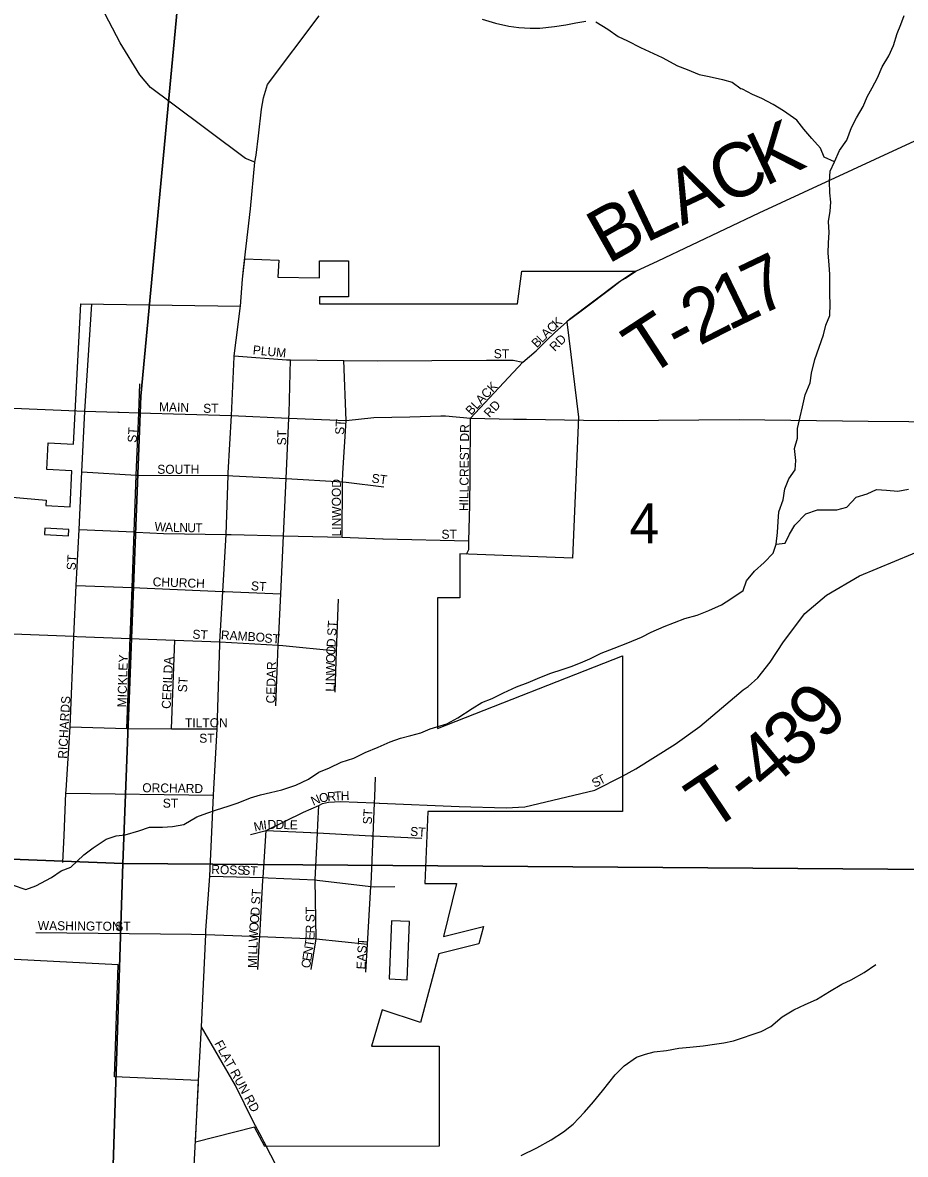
# Model space of a CAD drawing. Extents: x 1759416 to 2214760, y 252598 to 1116833.
# Drawn here: x 2034103 to 2039008, y 888821 to 895108 of the extents above; entities that cross this region are included whole.
import ezdxf

# ---------------------------------------------------------------- set-up
doc = ezdxf.new("R2010")
doc.units = 0
for name, color, linetype in [('GM_X_City_Street', 7, 'Continuous'), ('GM_X_City_Street_Text', 7, 'Continuous'), ('GM_X_Corporation', 7, 'Continuous'), ('GM_X_County_Road', 7, 'Continuous'), ('GM_X_Minor_River', 7, 'Continuous'), ('GM_X_Section', 7, 'Continuous'), ('GM_X_Section_Text', 7, 'Continuous'), ('GM_X_State_Route', 7, 'Continuous'), ('GM_X_Township_Road', 7, 'Continuous'), ('GM_X_Township_Road_Text', 7, 'Continuous'), ('GM_X_US_Route', 7, 'Continuous')]:
    doc.layers.add(name, color=color, linetype=linetype)

msp = doc.modelspace()

# ---------------------------------------------------------------- linework, layer by layer
at = {"layer": 'GM_X_City_Street'}
for points in [[(2034448.4, 892950.1), (2034487.3, 893544.4)], [(2036956.5, 893283.9), (2037017.5, 893345.9), (2037058.5, 893385), (2037111.2, 893431.6)], [(2035279.2, 893257.7), (2035570.2, 893235), (2035589.1, 893234.7)], [(2036591.7, 892910.6), (2036882.6, 893222), (2036956.5, 893283.9)], [(2035583.3, 892938.7), (2035590.9, 893234.7)], [(2035589.1, 893234.7), (2035590.9, 893234.7), (2035887.2, 893230.6), (2036073.4, 893228.1), (2036680.6, 893232.9), (2036828.4, 893232.9), (2036882.6, 893222)], [(2035882.7, 892605.5), (2035900.7, 892897), (2035887.2, 893230.6)], [(2034698.9, 891652.6), (2034700.2, 891687.2), (2034710.9, 891968.9), (2034722.7, 892278.6), (2034734.6, 892593.9), (2034747.8, 892940.6), (2034753.9, 893101.5)], [(2034387.4, 891695.9), (2034387.6, 891699), (2034401.3, 891981.6), (2034416.4, 892291.8), (2034431.9, 892611.5), (2034448.4, 892950.1)], [(2034448.4, 892950.1), (2034632.3, 892944.1), (2034640.2, 892943.8)], [(2034640.2, 892943.8), (2034747.8, 892940.6), (2035263.4, 892925.2)], [(2035526.2, 891706.4), (2035536.9, 891935), (2035552, 892256.9), (2035566.9, 892574.7), (2035582.6, 892910.8), (2035583.3, 892938.7)], [(2036582.2, 892199.5), (2036582.2, 892228.5), (2036588.1, 892427.6), (2036589.7, 892589), (2036591.7, 892910.6)], [(2034431.9, 892611.5), (2034734.6, 892593.9), (2034740.1, 892593.6), (2034746.6, 892593.5)], [(2034746.6, 892593.5), (2035245, 892592.5), (2035271.9, 892591)], [(2035271.9, 892591), (2035566.9, 892574.7), (2035879.8, 892557.5), (2035901.2, 892554.8)], [(2035879.2, 892248.8), (2035879.8, 892557.5), (2035882.7, 892605.5)], [(2035901.2, 892554.8), (2036109.7, 892528.6)], [(2034416.4, 892291.8), (2034722.7, 892278.6), (2034733.2, 892277.9)], [(2034733.2, 892277.9), (2034885, 892269), (2035233.7, 892264.7), (2035261.4, 892264)], [(2035261.4, 892264), (2035552, 892256.9), (2035879.2, 892248.8), (2036104.3, 892240.1), (2036106.7, 892240.1)], [(2036106.7, 892240.1), (2036582.2, 892228.5)], [(2036569.5, 892155), (2036582.2, 892180.6), (2036582.2, 892199.5)], [(2034401.3, 891981.6), (2034710.9, 891968.9), (2034711, 891968.9)], [(2034711, 891968.9), (2035215.1, 891948.2), (2035226.5, 891947.8), (2035227.2, 891947.7)], [(2035227.2, 891947.7), (2035536.9, 891935)], [(2035839.9, 891388.2), (2035847.8, 891618.3), (2035857.7, 891905.3)], [(2032446.7, 891778.4), (2032478, 891776.3), (2032647.8, 891772.5), (2032746, 891770.2), (2032839.5, 891765.7), (2032888.5, 891763.3), (2032908.1, 891762.3), (2032932.8, 891760.9), (2032948.6, 891759.8), (2033559, 891730.3), (2033617.6, 891728.1), (2034387.6, 891699), (2034404.7, 891698.4)], [(2034344.2, 890843.2), (2034367.9, 891195.1), (2034387.4, 891695.9)], [(2034404.7, 891698.4), (2034700.2, 891687.2), (2034949.6, 891677.7), (2035198.6, 891668.3)], [(2034930.7, 891184.8), (2034949.6, 891677.7)], [(2035509.5, 891311.9), (2035523.5, 891650.1), (2035526.2, 891706.4)], [(2034691.1, 891445.6), (2034698.4, 891638), (2034698.9, 891652.6)], [(2035198.6, 891668.3), (2035523.5, 891650.1), (2035548.7, 891647.7)], [(2035548.7, 891647.7), (2035847.8, 891618.3)], [(2034682.4, 891186.9), (2034690.5, 891429), (2034691.1, 891445.6)], [(2034367.9, 891195.1), (2034682.4, 891186.9), (2034929.5, 891184.8)], [(2034929.5, 891184.8), (2034930.7, 891184.8), (2035184.8, 891185.2)], [(2036059.7, 890807), (2036064.3, 890915.2)], [(2036084.5, 890771.8), (2036086.1, 890771.8), (2036529, 890753), (2036789.3, 890745.1), (2036893.4, 890751.1), (2037281.9, 890843.4), (2037436.6, 890920.7)], [(2034333.8, 890592.3), (2034343.1, 890826.7), (2034344.2, 890843.2)], [(2034343.1, 890826.7), (2035164.2, 890816)], [(2036039, 890319.8), (2036050.6, 890590.3), (2036058.3, 890773), (2036059.7, 890806.8), (2036059.7, 890807)], [(2035455.7, 890620.5), (2035663.9, 890720.7), (2035748.9, 890759.3), (2035770, 890768.9), (2035802.1, 890776.9), (2035870.2, 890780.9), (2036058.3, 890773), (2036084.5, 890771.8)], [(2035743.9, 890651.7), (2035743.9, 890651.9), (2035748.9, 890759.3)], [(2035369.6, 890598.4), (2035455.7, 890620.5), (2035702.9, 890608), (2035703.6, 890607.9)], [(2035438.2, 890344.2), (2035439, 890359), (2035455.7, 890620.5)], [(2035703.6, 890607.9), (2035741.7, 890606), (2036039.9, 890590.8), (2036040.3, 890590.8)], [(2035731.8, 890006.4), (2035733.6, 890017.4), (2035729.2, 890345), (2035741.7, 890606), (2035743.9, 890651.7)], [(2034326.5, 890441.8), (2034333.8, 890592.3), (2034333.8, 890592.3)], [(2036040.3, 890590.8), (2036050.6, 890590.3), (2036320.8, 890576.6)], [(2035142.4, 890365.3), (2035439, 890359), (2035467.9, 890357.6)], [(2035467.9, 890357.6), (2035729.2, 890345), (2035738.8, 890343.8)], [(2035419.8, 890012.6), (2035419.8, 890012.6), (2035420.8, 890030.3), (2035438.2, 890344.2)], [(2035738.8, 890343.8), (2036038.6, 890308.6), (2036060.6, 890306), (2036170.7, 890308)], [(2036010.7, 889833), (2036019.8, 889989), (2036038.6, 890308.6), (2036039, 890318.8), (2036039, 890319.8)], [(2034176.4, 890053), (2035041.4, 890043.6)], [(2035041.4, 890043.6), (2035120.1, 890042.7), (2035420.8, 890030.3), (2035732.9, 890017.4)], [(2035410, 889846.8), (2035419.8, 890012.6)], [(2035706.4, 889846.9), (2035731.8, 890006.4)], [(2035732.9, 890017.4), (2035733.6, 890017.4), (2036019.8, 889989)], [(2035383.8, 889003.2), (2035285.4, 889202.7), (2035097.8, 889529.8)]]:
    msp.add_lwpolyline(points, dxfattribs=at)
at = {"layer": 'GM_X_Corporation'}
msp.add_lwpolyline([(2033959.1, 892479.6), (2034233.1, 892455.7), (2034231.9, 892425.7), (2034366.2, 892418.5), (2034377, 892618.4), (2034237.2, 892626), (2034245.2, 892772.8), (2034385, 892765.2), (2034427.1, 893545), (2035312.8, 893532.1), (2035324.3, 893682.5), (2035337.3, 893795.1), (2035526.6, 893787.4), (2035521.1, 893693.5), (2035753, 893690), (2035753, 893785), (2035913, 893785), (2035913, 893585), (2035753, 893585), (2035753, 893545), (2036853.1, 893544.9), (2036877.2, 893726.6), (2037511.4, 893727.2), (2037485.6, 893712.7), (2037413.1, 893663.1), (2037141.3, 893458.2), (2037127.2, 893446.5), (2037191.5, 892915.8), (2037159.3, 892132), (2036533.3, 892157.4), (2036533.2, 891911.5), (2036408.2, 891911.6), (2036408.1, 891186.4), (2037436.7, 891590.3), (2037436.6, 890725.6), (2036354.4, 890725.7), (2036338.7, 890325.7), (2036514.2, 890324.9), (2036441.4, 890031.5), (2036663.6, 890086.9), (2036637.7, 889990.4), (2036415.5, 889934.9), (2036313.2, 889553.4), (2036100.4, 889622.9), (2036042.5, 889421), (2036417.6, 889421), (2036417.5, 888866.9), (2035448.7, 888864.8), (2035391, 888971.3), (2035063.1, 888888.4), (2035081.1, 889230.6), (2034613.3, 889251.4), (2034633.1, 889872.7), (2033805.7, 889916.9)], dxfattribs=at)
for points in [[(2034224.5, 892264.2), (2034357.5, 892256.1), (2034359.4, 892291.6), (2034226.6, 892298.8)], [(2036139.5, 889795.2), (2036239.7, 889789.9), (2036252.4, 890113.5), (2036152.2, 890118.8)]]:
    msp.add_lwpolyline(points, close=True, dxfattribs=at)
at = {"layer": 'GM_X_County_Road'}
for points in [[(2033610, 892984.6), (2034448.4, 892950.1)], [(2035433.6, 888910.2), (2035383.8, 889003.2)], [(2035590.6, 888603.1), (2035445.5, 888888.1), (2035433.6, 888910.2)]]:
    msp.add_lwpolyline(points, dxfattribs=at)
at = {"layer": 'GM_X_Minor_River'}
for points in [[(2038106.5, 891952.7), (2038126.2, 892006.1), (2038170.1, 892060.2), (2038224.1, 892108.3), (2038274, 892160.3), (2038289.9, 892210.4), (2038297.9, 892274.5), (2038301.9, 892336.6), (2038305.9, 892390.6), (2038329.8, 892456.7), (2038337.8, 892518.8), (2038361.7, 892572.9), (2038395.7, 892622.9), (2038399.7, 892675), (2038391.6, 892741.1), (2038409.6, 892799.2), (2038409.6, 892853.2), (2038423.6, 892917.3), (2038437.5, 892973.4), (2038451.5, 893039.5), (2038479.4, 893107.6), (2038487.4, 893159.7), (2038505.3, 893235.8), (2038529.3, 893305.8), (2038553.2, 893373.9), (2038567.2, 893428), (2038589.2, 893480.1), (2038591.1, 893546.2), (2038589.1, 893596.2), (2038589.1, 893646.3), (2038589.1, 893708.4), (2038585.1, 893762.5), (2038579.1, 893826.5), (2038581, 893884.6), (2038585, 893942.7), (2038581, 894002.8), (2038591, 894060.8), (2038594.9, 894110.9), (2038588.9, 894163), (2038586.9, 894225.1), (2038590.9, 894283.1), (2038614.8, 894335.2), (2038642.8, 894397.3), (2038682.7, 894455.4), (2038708.7, 894525.5), (2038736.6, 894579.5), (2038774.5, 894641.6), (2038796.5, 894695.7), (2038824.5, 894745.8), (2038854.4, 894801.8), (2038880.3, 894861.9), (2038916.3, 894924), (2038942.2, 894980.1), (2038962.2, 895048.2), (2038984.1, 895098.2), (2039002.1, 895148.3)], [(2036656.4, 895126.4), (2036730.6, 895104.6), (2036804.8, 895088.9), (2036860.9, 895081), (2036923, 895077.2), (2036977.1, 895077.4), (2037059.1, 895085.7), (2037121.2, 895095.9), (2037177.2, 895106.2), (2037233.3, 895116.4)], [(2037287.4, 895112.5), (2037355.6, 895070.7), (2037411.9, 895030.8), (2037464, 895006.9), (2037536.3, 894969.1), (2037656.6, 894913.4), (2037742.9, 894867.6), (2037795.1, 894847.7), (2037863.3, 894819.9), (2037917.4, 894808.1), (2037991.6, 894792.3), (2038045.7, 894776.4), (2038095.4, 894740.4)], [(2038614.6, 894334.7), (2038556.9, 894361.2), (2038536.9, 894411.3), (2038488.9, 894463.4), (2038445, 894515.4), (2038405, 894565.5), (2038331.1, 894617.5), (2038273.1, 894653.6), (2038211.2, 894685.6), (2038159.3, 894707.7), (2038103.3, 894737.7), (2038095.4, 894740.4)], [(2038289.8, 892209.8), (2038339.9, 892216.4), (2038363.8, 892266.5), (2038393.8, 892316.5), (2038455.7, 892378.6), (2038519.6, 892400.7), (2038627.5, 892400.7), (2038683.4, 892416.7), (2038735.3, 892470.8), (2038795.3, 892490.8), (2038847.2, 892514.8), (2038903.1, 892510.8), (2038967, 892504.8), (2039025, 892516.9)], [(2034044.9, 890317.5), (2034121.1, 890291.7), (2034177.1, 890311.9), (2034263.1, 890358.3), (2034317, 890396.5), (2034371, 890416.8), (2034442.8, 890485.2), (2034494.8, 890523.4), (2034566.7, 890571.8), (2034622.7, 890590), (2034672.7, 890596.2), (2034748.8, 890618.5), (2034808.8, 890638.7), (2034880.9, 890639), (2034934.9, 890641.2), (2034999, 890653.4), (2035070.9, 890695.8), (2035126.9, 890716), (2035180.9, 890734.2), (2035245, 890754.5), (2035301, 890772.7), (2035368.9, 890801), (2035425, 890817.2), (2035481, 890831.4), (2035543, 890845.7), (2035621, 890872), (2035691, 890904.3), (2035748.9, 890944.6), (2035808.9, 890968.8), (2035872.9, 890999.1), (2035942.9, 891021.4), (2036006.9, 891053.7), (2036078.9, 891082), (2036144.9, 891112.3), (2036202.9, 891132.5), (2036260.9, 891146.8), (2036314.9, 891163), (2036366.9, 891185.2), (2036460.9, 891211.6), (2036520.9, 891245.8), (2036600.8, 891298.2), (2036654.8, 891330.5), (2036712.8, 891352.7), (2036774.7, 891385), (2036846.7, 891417.3), (2036912.7, 891441.6), (2036976.7, 891469.9), (2037038.7, 891494.1), (2037100.7, 891514.4), (2037150.7, 891530.6), (2037202.7, 891550.8), (2037254.7, 891573), (2037318.7, 891605.3), (2037390.7, 891633.6), (2037466.7, 891661.9), (2037542.6, 891694.3), (2037596.6, 891722.5), (2037668.6, 891752.8), (2037724.6, 891775), (2037782.6, 891797.3), (2037850.6, 891815.6), (2037916.6, 891841.8), (2037986.6, 891874.2), (2038038.5, 891906.4), (2038106.5, 891952.7)], [(2038053.8, 889451.3), (2038207, 889502.7), (2038260.9, 889530.7), (2038322.9, 889584.8), (2038388.9, 889622.9), (2038450.9, 889653), (2038514.9, 889681), (2038586.9, 889725.1), (2038654.9, 889765.2), (2038706.9, 889789.3), (2038778.9, 889831.3), (2038844.9, 889875.4)], [(2036872.5, 888813.9), (2036960.5, 888856.3), (2037040.4, 888900.7), (2037108.3, 888945), (2037162.3, 888989.2), (2037226.1, 889055.6), (2037276, 889111.9), (2037325.8, 889174.2), (2037395.6, 889262.6), (2037445.4, 889312.9), (2037513.4, 889361.2), (2037563.4, 889377.4), (2037613.4, 889389.6), (2037681.4, 889397.9), (2037749.5, 889410.1), (2037811.6, 889416.4), (2037885.6, 889422.6), (2037947.7, 889432.8), (2037999.7, 889441), (2038053.8, 889451.3)]]:
    msp.add_lwpolyline(points, dxfattribs=at)
at = {"layer": 'GM_X_Section'}
for points in [[(2029952.9, 895721.6), (2034997.1, 895554.1), (2034760.4, 893032.7), (2034659.9, 890435.6), (2029801.7, 890625.4), (2029811.2, 890985.1), (2029852.9, 892589.6), (2029894, 894203.9)], [(2034997.1, 895554.1), (2040307, 895279.7), (2040044.3, 892619.7), (2039912.1, 890398.4), (2034659.9, 890435.6), (2034760.4, 893032.7)], [(2034659.9, 890435.6), (2034485.3, 885005.2), (2029683.2, 885211.2), (2029695.7, 885793.1), (2029733.9, 887440.4), (2029770.1, 889211.7), (2029801.7, 890625.4)], [(2034659.9, 890435.6), (2039912.1, 890398.4), (2039701.1, 885003.7), (2034485.3, 885005.2)]]:
    msp.add_lwpolyline(points, close=True, dxfattribs=at)
at = {"layer": 'GM_X_State_Route'}
for points in [[(2035394, 894332.5), (2035341.6, 894353), (2034930, 894661.1), (2034813.9, 894748.3), (2034753.7, 894817.2), (2034644.9, 894995.7), (2034350.7, 895561.1)], [(2035394, 894332.5), (2035400.9, 894371.6), (2035412.8, 894479), (2035431.2, 894627), (2035441.3, 894690.2), (2035464, 894764.7), (2035750.9, 895146.4)], [(2035330.7, 893737.7), (2035369.4, 894073.9), (2035394, 894332.5)], [(2035311.5, 893521.1), (2035312.8, 893532.1), (2035324.3, 893682.5), (2035330.7, 893737.7)], [(2035278.9, 893251.1), (2035279.2, 893257.7), (2035301.2, 893430.9), (2035311.5, 893521.1)], [(2035263.4, 892925.2), (2035278.9, 893251.1)]]:
    msp.add_lwpolyline(points, dxfattribs=at)
at = {"layer": 'GM_X_Township_Road'}
for points in [[(2037452.6, 893689.1), (2037511.4, 893727.2), (2037635.1, 893785.1), (2038196.9, 894051.8), (2038840.4, 894349), (2039301.4, 894562.9), (2039578.3, 894697.2), (2039768.1, 894795.5), (2040094.6, 894961.2), (2040357.7, 895095.4), (2040552.3, 895209.2), (2040710.2, 895308.4), (2040798.3, 895370.8), (2041003.9, 895550.8), (2041095.7, 895631.6), (2041271.9, 895756.5), (2041444.5, 895874), (2041661.1, 895969.5), (2042109.1, 896101.7), (2043148.7, 896362.1)], [(2037111.2, 893431.6), (2037141.3, 893458.2), (2037229.6, 893523), (2037363.7, 893624.8), (2037424.3, 893670.8), (2037452.6, 893689.1)], [(2037436.6, 890920.7), (2037511, 890962.3), (2037730.1, 891099), (2037867, 891198.2), (2038106.6, 891400.9), (2038134.4, 891420), (2038189.5, 891468.8), (2038257.5, 891555.3), (2038332.1, 891667.7), (2038449.7, 891825.2), (2038569.9, 891926.5), (2038753.7, 892035.2), (2039441.4, 892320.5), (2040227.3, 892648.8), (2040535.6, 892776.1), (2040585.2, 892803.2), (2040608.7, 892823.1), (2040615, 892842.9), (2040607.8, 892876.4), (2040580.7, 892967.2)]]:
    msp.add_lwpolyline(points, dxfattribs=at)
at = {"layer": 'GM_X_US_Route'}
for points in [[(2035245.9, 892607.3), (2035263.4, 892925.2)], [(2035263.4, 892925.2), (2035580.7, 892910.9)], [(2035580.7, 892910.9), (2035582.6, 892910.8), (2035900.7, 892897), (2036054, 892913.3), (2036255, 892918.3), (2036426.5, 892923.2)], [(2036426.5, 892923.2), (2036452.8, 892924), (2036591.7, 892910.6), (2036831, 892905.6), (2036902.2, 892904.6)], [(2036902.2, 892904.6), (2037114, 892901.7)], [(2037114, 892901.7), (2037219.8, 892900.3)], [(2037219.8, 892900.3), (2037412.8, 892897.7), (2038085, 892903.3), (2038802, 892894.7), (2039707.9, 892886.1), (2039940.3, 892882.5), (2040018.3, 892885)], [(2035198.2, 891653.3), (2035198.6, 891668.3), (2035215.1, 891948.2), (2035233.7, 892264.7), (2035245, 892592.5), (2035245.9, 892607.3)], [(2035121.5, 890063.3), (2035142.4, 890365.3), (2035164.2, 890816), (2035184.8, 891185.2), (2035198.2, 891653.3)], [(2035080.3, 889215.2), (2035081.1, 889230.6), (2035097.8, 889529.8), (2035120.1, 890042.7), (2035121.5, 890063.3)], [(2035063.6, 888897.3), (2035080.3, 889215.2)], [(2034440.2, 885224.1), (2034479.6, 885675), (2034535.3, 886715.8), (2034562.7, 887048.5), (2034599.9, 887171.8), (2034644.8, 887281.9), (2034688.1, 887368.3), (2034728.4, 887431.7), (2034823.4, 887571.2), (2034909.9, 887715.5), (2034940.1, 887777.5), (2034977.7, 887866.4), (2035002.1, 887946.1), (2035010.7, 888009.5), (2035032.8, 888126.7), (2035034.8, 888308.5), (2035054.3, 888720.9), (2035063.6, 888897.3)]]:
    msp.add_lwpolyline(points, dxfattribs=at)

# ---------------------------------------------------------------- texts
at = {"layer": 'GM_X_City_Street_Text'}
for s, rotation, p in [('C', 43.4203, (2037044.6, 893381.9)), ('K', 42.54266, (2037073.2, 893409)), ('L', 44.96136, (2036988.8, 893326.3)), ('A', 44.86089, (2037013.7, 893351.1)), ('RD', 45, (2037060.6, 893277.7)), ('PLUM', 354.14128, (2035380, 893265.8)), ('B', 45, (2036960.8, 893298.3)), ('ST', 0.00001, (2036721.1, 893243.8)), ('BLACK', 46.73811, (2036595.4, 892924.1)), ('MAIN', 358.45264, (2034860.1, 892949)), ('ST', 0.00001, (2035106.3, 892940.2)), ('RD', 47.11989, (2036697.3, 892910.1)), ('ST', 86.42535, (2035888.9, 892817)), ('HILLCREST DR', 89.41625, (2036579.6, 892393.9)), ('ST', 86.42535, (2034736.1, 892773)), ('ST', 90, (2035567.6, 892759.2)), ('SOUTH', 0.00001, (2034851.1, 892601.4)), ('LINWOOD', 90, (2035871.3, 892253.2)), ('ST', 352.87835, (2036040.2, 892553)), ('W', 355.91079, (2034834.4, 892284.6)), ('A', 358.40519, (2034893.8, 892280.4)), ('L', 358.83987, (2034938.2, 892279.2)), ('N', 358.84156, (2034973.4, 892278.5)), ('U', 358.81971, (2035017.4, 892277.6)), ('T', 358.85106, (2035061.5, 892276.7)), ('ST', 0.00001, (2036430.7, 892240.6)), ('ST', 86.42535, (2034397.3, 892064.6)), ('CHURCH', 358.02623, (2034825, 891976.6)), ('ST', 356.42622, (2035370.8, 891954.6)), ('ST', 356.42537, (2035045.3, 891686.2)), ('ST', 86.42535, (2035844.9, 891699.4)), ('RAMBO', 356.63103, (2035203.6, 891681.8)), ('ST', 356.42537, (2035445.6, 891664.2)), ('D', 86.30368, (2035841.7, 891636.8)), ('O', 87.81419, (2035840, 891593.1)), ('MICKLEY', 88.21104, (2034678.9, 891303.1)), ('CERILDA', 87.13922, (2034925.3, 891294.5)), ('CEDAR', 88.78181, (2035506, 891325)), ('W', 88.87339, (2035838, 891492.2)), ('O', 88.88931, (2035839.2, 891549.4)), ('N', 88.88931, (2035837.2, 891448.2)), ('ST', 86.42535, (2035015.5, 891386.1)), ('L', 88.8799, (2035836.1, 891391)), ('I', 88.86297, (2035836.7, 891426.2)), ('RICHARDS', 86.77521, (2034348.9, 891017.2)), ('TILTON', 0.00001, (2035005.1, 891193.4)), ('ST', 0.00001, (2035084.3, 891107.4)), ('T', 26.58948, (2037312.7, 890872.1)), ('ORCHARD', 359.1579, (2034767.6, 890832.6)), ('S', 27.22514, (2037281.5, 890856.1)), ('ST', 0.00001, (2034881.9, 890746.6)), ('N', 23.18137, (2035718.1, 890756.9)), ('O', 11.5757, (2035756, 890773.4)), ('R', 5.17904, (2035797.6, 890782)), ('T', 3.99218, (2035836.8, 890785.5)), ('H', 0.85249, (2035871.2, 890788)), ('ST', 86.42621, (2036042.9, 890652.2)), ('M', 12.19214, (2035393.4, 890614.4)), ('I', 6.72811, (2035443.7, 890625.4)), ('D', 1.26408, (2035464.3, 890627.9)), ('D', 358.53206, (2035507.7, 890628.8)), ('L', 358.53206, (2035551.7, 890627.7)), ('E', 358.53206, (2035586.9, 890626.8)), ('ST', 356.18786, (2036255.3, 890590.6)), ('ROSS', 358.36431, (2035150.5, 890379.4)), ('ST', 356.42537, (2035322.4, 890375)), ('ST', 86.42535, (2035422.5, 890207.8)), ('D', 85.37563, (2035418.4, 890144.8)), ('ST', 90, (2035726, 890110.4)), ('WASHINGTON', 359.39081, (2034186.8, 890067)), ('ST', 0.00001, (2034617.9, 890062.6)), ('O', 85.42694, (2035411.4, 890057.1)), ('O', 85.36159, (2035414.9, 890100.9)), ('W', 87.14095, (2035408.5, 890000.3)), ('E', 86.77204, (2035723.9, 890009.9)), ('R', 89.8991, (2035726, 890048)), ('L', 88.54966, (2035407.7, 889965.5)), ('N', 81.09099, (2035711.3, 889926.2)), ('T', 81.48736, (2035718.2, 889970)), ('EAST', 86.72506, (2036007.7, 889847)), ('I', 88.55335, (2035406.2, 889908.3)), ('L', 88.52419, (2035406.7, 889930.2)), ('E', 81.11396, (2035705.9, 889891.4)), ('M', 88.54286, (2035404.9, 889855.4)), ('C', 81.10059, (2035699.8, 889852.3)), ('FLAT RUN RD', 298.56265, (2035167.2, 889437.5))]:
    msp.add_text(s, height=50, rotation=rotation, dxfattribs=at).set_placement(p)
at = {"layer": 'GM_X_Section_Text'}
msp.add_text('4', height=221, rotation=0.00001, dxfattribs=at).set_placement((2037475.7, 892215.6))
at = {"layer": 'GM_X_Township_Road_Text'}
for s, rotation, p in [('K', 25.29647, (2038228.3, 894195.8)), ('C', 25.29419, (2038005.5, 894090.5)), ('A', 25.29748, (2037766.8, 893977.7)), ('B', 29.37646, (2037354.4, 893763.2)), ('L', 25.37675, (2037564.2, 893881.5)), ('7', 25.53628, (2038190.7, 893473.5)), ('1', 25.87146, (2038024.9, 893393.1)), ('2', 27.04911, (2037861.8, 893309.8)), ('T', 33.17658, (2037572.9, 893132.6)), ('-', 28.38745, (2037755, 893252.1)), ('9', 49.99701, (2038559.5, 891108.9)), ('3', 40.53536, (2038381, 890950.4)), ('4', 39.83202, (2038236.1, 890829.5)), ('T', 33.84814, (2037925, 890608.6)), ('-', 37.738, (2038129.4, 890746.6))]:
    msp.add_text(s, height=300, rotation=rotation, dxfattribs=at).set_placement(p)

doc.saveas('drawing.dxf')
